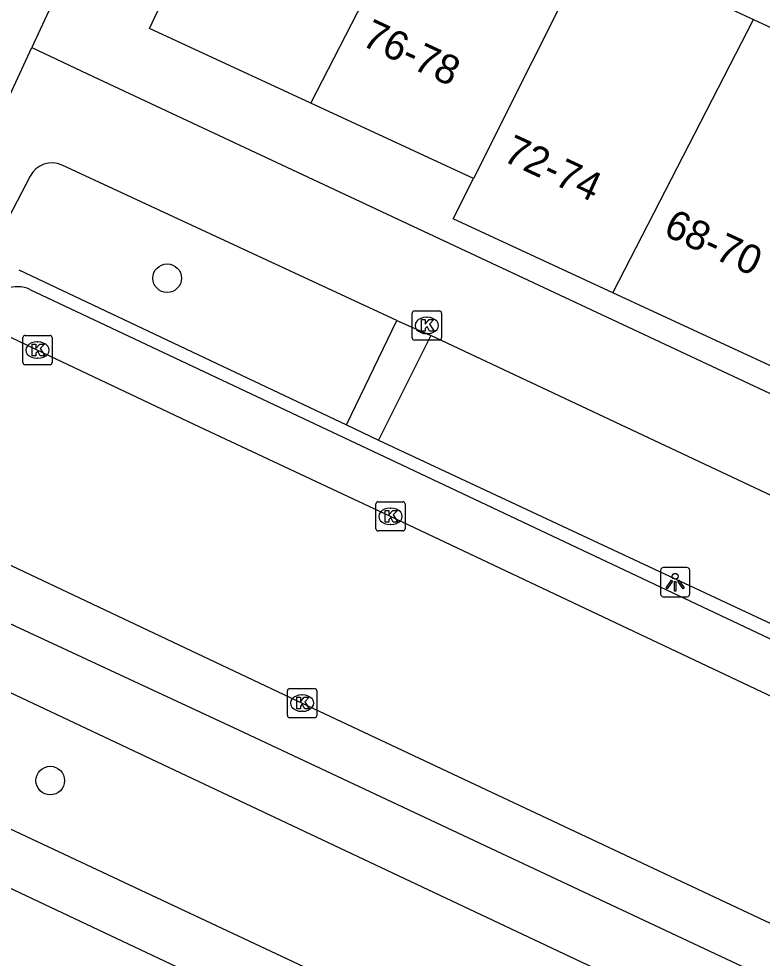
# Model space of a CAD drawing. Extents: x 162990 to 165007, y 383433 to 384336.
# Drawn here: x 163812.92 to 163838.33, y 383963.21 to 383995.34 of the extents above; entities that cross this region are included whole.
import ezdxf

# ---------------------------------------------------------------- set-up
doc = ezdxf.new("R2010")
doc.units = 0
for name, color, linetype in [('IMGEO_Boom', 7, 'Continuous'), ('IMGEO_Kolk', 7, 'Continuous'), ('IMGEO_Lichtpunt', 7, 'Continuous'), ('IMGEO_Pand', 7, 'Continuous'), ('IMGEO_Pand_nummerreeks', 7, 'Continuous'), ('IMGEO_Rijbaan_lokaal_open', 7, 'Continuous'), ('IMGEO_Voetpad_halfverhard', 7, 'Continuous'), ('IMGEO_Voetpad_open', 7, 'Continuous')]:
    doc.layers.add(name, color=color, linetype=linetype)

msp = doc.modelspace()

# ---------------------------------------------------------------- linework, layer by layer
at = {"layer": 'IMGEO_Boom'}
for centre in [(163817.99, 383986.468), (163813.994, 383969.284)]:
    msp.add_circle(centre, 0.489, dxfattribs=at)
at = {"layer": 'IMGEO_Kolk'}
for p, q in [((163826.369, 383984.426), (163826.369, 383985.278)), ((163826.444, 383985.352), (163827.296, 383985.352)), ((163827.37, 383985.278), (163827.37, 383984.426)), ((163826.857, 383985.132), (163826.882, 383985.132)), ((163813.057, 383983.584), (163813.057, 383984.436)), ((163813.132, 383984.51), (163813.984, 383984.51)), ((163813.545, 383984.29), (163813.57, 383984.29)), ((163814.058, 383984.436), (163814.058, 383983.584)), ((163827.296, 383984.352), (163826.444, 383984.352)), ((163826.88, 383984.572), (163826.855, 383984.572)), ((163813.568, 383983.73), (163813.543, 383983.73)), ((163813.984, 383983.51), (163813.132, 383983.51)), ((163825.201, 383978.824), (163826.053, 383978.824)), ((163825.126, 383977.898), (163825.126, 383978.75)), ((163825.614, 383978.604), (163825.639, 383978.604)), ((163826.127, 383978.75), (163826.127, 383977.898)), ((163825.637, 383978.044), (163825.612, 383978.044)), ((163826.053, 383977.824), (163825.201, 383977.824)), ((163822.178, 383972.434), (163823.03, 383972.434)), ((163822.103, 383971.508), (163822.103, 383972.36)), ((163822.591, 383972.214), (163822.616, 383972.214)), ((163823.104, 383972.36), (163823.104, 383971.508)), ((163823.03, 383971.434), (163822.178, 383971.434)), ((163822.614, 383971.654), (163822.589, 383971.654))]:
    msp.add_line(p, q, dxfattribs=at)
for points in [[(163826.369, 383984.426), (163826.369, 383985.278)], [(163826.444, 383985.352), (163827.296, 383985.352)], [(163827.37, 383985.278), (163827.37, 383984.426)], [(163826.69, 383985.052), (163826.813, 383985.052), (163826.813, 383984.901), (163826.943, 383985.052), (163827.107, 383985.052), (163826.961, 383984.901), (163827.114, 383984.652), (163826.962, 383984.652), (163826.877, 383984.816), (163826.813, 383984.749), (163826.813, 383984.652), (163826.69, 383984.652), (163826.69, 383985.052)], [(163813.057, 383983.584), (163813.057, 383984.436)], [(163813.132, 383984.51), (163813.984, 383984.51)], [(163814.058, 383984.436), (163814.058, 383983.584)], [(163827.296, 383984.352), (163826.444, 383984.352)], [(163813.378, 383984.21), (163813.501, 383984.21), (163813.501, 383984.059), (163813.631, 383984.21), (163813.795, 383984.21), (163813.649, 383984.059), (163813.802, 383983.81), (163813.65, 383983.81), (163813.565, 383983.974), (163813.501, 383983.907), (163813.501, 383983.81), (163813.378, 383983.81), (163813.378, 383984.21)], [(163813.984, 383983.51), (163813.132, 383983.51)], [(163825.201, 383978.824), (163826.053, 383978.824)], [(163825.126, 383977.898), (163825.126, 383978.75)], [(163825.447, 383978.524), (163825.57, 383978.524), (163825.57, 383978.373), (163825.7, 383978.524), (163825.864, 383978.524), (163825.718, 383978.373), (163825.871, 383978.124), (163825.719, 383978.124), (163825.634, 383978.288), (163825.57, 383978.221), (163825.57, 383978.124), (163825.447, 383978.124), (163825.447, 383978.524)], [(163826.127, 383978.75), (163826.127, 383977.898)], [(163826.053, 383977.824), (163825.201, 383977.824)], [(163822.178, 383972.434), (163823.03, 383972.434)], [(163822.103, 383971.508), (163822.103, 383972.36)], [(163822.424, 383972.134), (163822.547, 383972.134), (163822.547, 383971.983), (163822.677, 383972.134), (163822.841, 383972.134), (163822.695, 383971.983), (163822.848, 383971.734), (163822.696, 383971.734), (163822.611, 383971.898), (163822.547, 383971.831), (163822.547, 383971.734), (163822.424, 383971.734), (163822.424, 383972.134)], [(163823.104, 383972.36), (163823.104, 383971.508)], [(163823.03, 383971.434), (163822.178, 383971.434)]]:
    msp.add_lwpolyline(points, dxfattribs=at)
for centre, start, end in [((163826.446, 383985.276), 91.552, 178.448), ((163826.446, 383985.276), 91.552, 178.448), ((163827.294, 383985.276), 1.552, 88.448), ((163827.294, 383985.276), 1.552, 88.448), ((163813.134, 383984.434), 91.552, 178.448), ((163813.134, 383984.434), 91.552, 178.448), ((163813.982, 383984.434), 1.552, 88.448), ((163813.982, 383984.434), 1.552, 88.448), ((163826.446, 383984.428), 181.552, 268.448), ((163826.446, 383984.428), 181.552, 268.448), ((163827.294, 383984.428), 271.552, 358.448), ((163827.294, 383984.428), 271.552, 358.448), ((163813.134, 383983.586), 181.552, 268.448), ((163813.134, 383983.586), 181.552, 268.448), ((163813.982, 383983.586), 271.552, 358.448), ((163813.982, 383983.586), 271.552, 358.448), ((163825.203, 383978.748), 91.552, 178.448), ((163825.203, 383978.748), 91.552, 178.448), ((163826.051, 383978.748), 1.552, 88.448), ((163826.051, 383978.748), 1.552, 88.448), ((163825.203, 383977.9), 181.552, 268.448), ((163825.203, 383977.9), 181.552, 268.448), ((163826.051, 383977.9), 271.552, 358.448), ((163826.051, 383977.9), 271.552, 358.448), ((163822.18, 383972.358), 91.552, 178.448), ((163822.18, 383972.358), 91.552, 178.448), ((163823.028, 383972.358), 1.552, 88.448), ((163823.028, 383972.358), 1.552, 88.448), ((163822.18, 383971.51), 181.552, 268.448), ((163822.18, 383971.51), 181.552, 268.448), ((163823.028, 383971.51), 271.552, 358.448), ((163823.028, 383971.51), 271.552, 358.448)]:
    msp.add_arc(centre, 0.0765, start, end, dxfattribs=at)
for centre, major_axis, ratio, start_param, end_param in [((163826.856, 383984.852), (-0.387, 0.002), 0.722429, 4.712389, 7.853982), ((163826.881, 383984.852), (-0.39, 0.002), 0.717154, 1.570796, 4.712389), ((163813.544, 383984.01), (-0.387, 0.002), 0.722429, 4.712389, 7.853982), ((163813.569, 383984.01), (-0.39, 0.002), 0.717154, 1.570796, 4.712389), ((163825.613, 383978.324), (-0.387, 0.002), 0.722429, 4.712389, 7.853982), ((163825.638, 383978.324), (-0.39, 0.002), 0.717154, 1.570796, 4.712389), ((163822.59, 383971.934), (-0.387, 0.002), 0.722429, 4.712389, 7.853982), ((163822.615, 383971.934), (-0.39, 0.002), 0.717154, 1.570796, 4.712389)]:
    msp.add_ellipse(centre, major_axis=major_axis, ratio=ratio, start_param=start_param, end_param=end_param, dxfattribs=at)
at = {"layer": 'IMGEO_Lichtpunt'}
for p, q in [((163835.761, 383976.57), (163834.953, 383976.57)), ((163835.761, 383976.57), (163834.953, 383976.57)), ((163834.859, 383976.475), (163834.859, 383975.668)), ((163834.859, 383976.475), (163834.859, 383975.668)), ((163835.855, 383975.668), (163835.855, 383976.475)), ((163835.855, 383975.668), (163835.855, 383976.475)), ((163834.953, 383975.574), (163835.761, 383975.574)), ((163834.953, 383975.574), (163835.761, 383975.574))]:
    msp.add_line(p, q, dxfattribs=at)
for points in [[(163835.233, 383976.139), (163835.272, 383976.111), (163835.084, 383975.849), (163835.046, 383975.876), (163835.233, 383976.139)], [(163835.335, 383976.091), (163835.382, 383976.091), (163835.382, 383975.769), (163835.335, 383975.769), (163835.335, 383976.091)], [(163835.445, 383976.111), (163835.483, 383976.138), (163835.67, 383975.876), (163835.631, 383975.848), (163835.445, 383976.111)]]:
    msp.add_lwpolyline(points, dxfattribs=at)
msp.add_circle((163835.358, 383976.273), 0.0994, dxfattribs=at)
for centre, start, end in [((163834.953, 383976.475), 90, 180), ((163834.953, 383976.475), 90, 180), ((163835.761, 383976.475), 0, 90), ((163835.761, 383976.475), 0, 90), ((163834.953, 383975.668), 180, 270), ((163834.953, 383975.668), 180, 270), ((163835.761, 383975.668), 270, 0), ((163835.761, 383975.668), 270, 360)]:
    msp.add_arc(centre, 0.0946, start, end, dxfattribs=at)
at = {"layer": 'IMGEO_Pand'}
for points in [[(163822.903, 383992.459), (163817.39, 383995.013), (163819.737, 384000), (163821.849, 384004.486), (163826.395, 384002.379), (163827.302, 384001.95), (163827.691, 384001.766)], [(163822.903, 383992.459), (163827.691, 384001.766)], [(163832.472, 383997.895), (163828.462, 383989.883)], [(163832.472, 383997.895), (163838.036, 383995.316)], [(163833.226, 383985.966), (163838.036, 383995.316)], [(163838.036, 383995.316), (163843.553, 383992.76)], [(163828.462, 383989.883), (163822.903, 383992.459)], [(163833.226, 383985.966), (163827.767, 383988.494), (163828.462, 383989.883)], [(163838.743, 383983.41), (163833.226, 383985.966)]]:
    msp.add_lwpolyline(points, dxfattribs=at)
at = {"layer": 'IMGEO_Rijbaan_lokaal_open'}
for points in [[(163851.432, 383966.118), (163825.626, 383978.323), (163818.911, 383981.469), (163813.528, 383984.023), (163810.191, 383985.616)], [(163810.764, 383977.536), (163822.604, 383971.935), (163846.414, 383960.732)]]:
    msp.add_lwpolyline(points, dxfattribs=at)
at = {"layer": 'IMGEO_Voetpad_halfverhard'}
for points in [[(163809.621, 383969.034), (163840.864, 383954.38), (163842.634, 383958.132)], [(163834.933, 383955.059), (163808.865, 383967.368)]]:
    msp.add_lwpolyline(points, dxfattribs=at)
at = {"layer": 'IMGEO_Voetpad_open'}
for points in [[(163823.148, 384015.557), (163815.972, 384000), (163813.362, 383994.356)], [(163809.478, 383985.956), (163813.362, 383994.356)], [(163813.362, 383994.356), (163815.266, 383993.464), (163853.476, 383975.558)], [(163825.845, 383985.025), (163814.401, 383990.333)], [(163813.303, 383989.957), (163812.415, 383988.25)], [(163812.917, 383986.76), (163824.121, 383981.451)], [(163813.3, 383986.085), (163825.822, 383980.182), (163849.443, 383969.009)], [(163824.121, 383981.451), (163825.845, 383985.025)], [(163825.845, 383985.025), (163827.002, 383984.508)], [(163827.002, 383984.508), (163825.221, 383980.929)], [(163846.883, 383975.165), (163827.002, 383984.508)], [(163824.121, 383981.451), (163825.221, 383980.929)], [(163825.221, 383980.929), (163845.287, 383971.551)], [(163843.469, 383960.19), (163820.44, 383971.013), (163812.471, 383974.72)], [(163811.375, 383972.879), (163842.634, 383958.132)]]:
    msp.add_lwpolyline(points, dxfattribs=at)
for centre, radius, start, end in [((163814.049, 383989.57), 0.841, 65.2471, 152.5595), ((163812.879, 383985.192), 0.987, 64.7688, 112.9568)]:
    msp.add_arc(centre, radius, start, end, dxfattribs=at)

# ---------------------------------------------------------------- texts
at = {"layer": 'IMGEO_Pand_nummerreeks'}
for s, rotation, p in [('76-78', 335.1451, (163824.592, 383994.455)), ('72-74', 335.1451, (163829.426, 383990.503)), ('68-70', 335.1468, (163834.914, 383987.961))]:
    msp.add_text(s, height=1, rotation=rotation, dxfattribs=at).set_placement(p)

doc.saveas('drawing.dxf')
